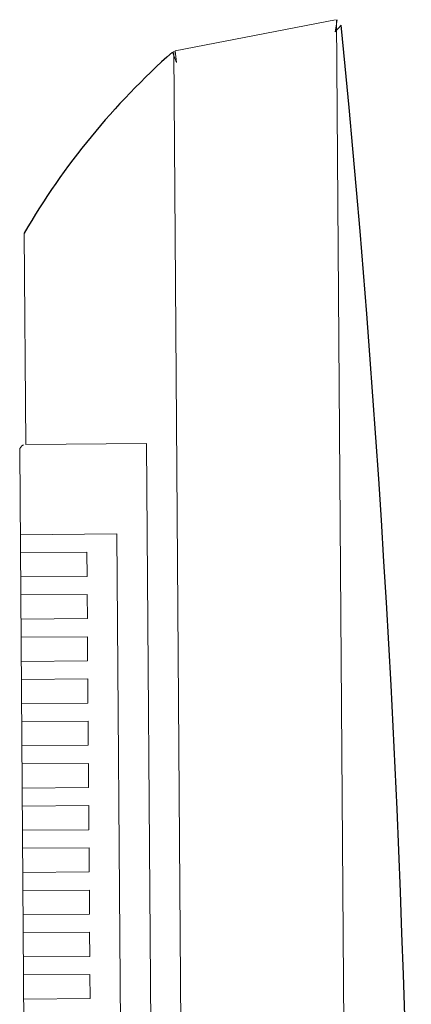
# Model space of a CAD drawing. Header units: feet. Extents: x 8 to 127, y 6 to 90.
# Tile 442 of 538: x 48.1692 to 48.2017, y 59.0604 to 59.142. Entities that reach past the tile are written whole.
import ezdxf

# ---------------------------------------------------------------- set-up
doc = ezdxf.new("R2010")
doc.units = ezdxf.units.FT
doc.header["$MEASUREMENT"] = 0
doc.layers.add('MOBILIÁRIO2', color=250, linetype='Continuous')

msp = doc.modelspace()

# ---------------------------------------------------------------- linework, layer by layer
at = {"layer": 'MOBILIÁRIO2', "lineweight": 5}
for p, q in [((48.18211602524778, 59.13944668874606), (48.1954005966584, 59.14200862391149)), ((48.18211602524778, 59.13944668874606), (48.1954005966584, 59.14200862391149)), ((48.19552575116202, 59.14201674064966), (48.19537012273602, 59.14100955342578)), ((48.19552575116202, 59.14201674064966), (48.19537012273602, 59.14100955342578)), ((48.19537012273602, 59.14100955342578), (48.19586626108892, 59.14157157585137)), ((48.19537012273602, 59.14100955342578), (48.19586626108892, 59.14157157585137)), ((48.19715305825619, 58.91453331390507), (48.19546269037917, 59.14201660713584)), ((48.19715305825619, 58.91453331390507), (48.19546269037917, 59.14201660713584)), ((48.18187861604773, 59.13932952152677), (48.18221070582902, 59.13845573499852)), ((48.18187861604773, 59.13932952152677), (48.18221070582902, 59.13845573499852)), ((48.18363482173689, 58.91694744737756), (48.18198168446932, 59.13940020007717)), ((48.18363482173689, 58.91694744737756), (48.18198168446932, 59.13940020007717)), ((48.18221070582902, 59.13845573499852), (48.18211602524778, 59.13944668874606)), ((48.18221070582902, 59.13845573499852), (48.18211602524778, 59.13944668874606)), ((48.16972250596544, 59.10681456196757), (48.16959288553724, 59.12432865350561)), ((48.16972250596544, 59.10681456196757), (48.16959288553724, 59.12432865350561)), ((48.16972250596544, 59.10681456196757), (48.17972223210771, 59.10688856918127)), ((48.16972250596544, 59.10681456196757), (48.17972223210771, 59.10688856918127)), ((48.17972223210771, 59.10688856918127), (48.18089441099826, 58.94942207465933)), ((48.17972223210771, 59.10688856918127), (48.18089441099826, 58.94942207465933)), ((48.17039099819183, 58.94984435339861), (48.16922621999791, 59.10631087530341)), ((48.17039099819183, 58.94984435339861), (48.16922621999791, 59.10631087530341)), ((48.17727769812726, 59.09938484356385), (48.16927791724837, 59.09932563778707)), ((48.17727769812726, 59.09938484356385), (48.16927791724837, 59.09932563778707)), ((48.17833908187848, 58.95688879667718), (48.17727769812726, 59.09938484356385)), ((48.17833908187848, 58.95688879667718), (48.17727769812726, 59.09938484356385)), ((48.16928901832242, 59.09782567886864), (48.1747888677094, 59.09786638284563)), ((48.16928901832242, 59.09782567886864), (48.1747888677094, 59.09786638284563)), ((48.1747888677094, 59.09786638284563), (48.17480366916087, 59.09586643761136)), ((48.1747888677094, 59.09786638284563), (48.17480366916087, 59.09586643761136)), ((48.17480366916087, 59.09586643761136), (48.16930381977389, 59.09582573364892)), ((48.17480366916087, 59.09586643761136), (48.16930381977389, 59.09582573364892)), ((48.16931492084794, 59.09432577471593), (48.17481477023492, 59.09436647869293)), ((48.16931492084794, 59.09432577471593), (48.17481477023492, 59.09436647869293)), ((48.17481477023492, 59.09436647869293), (48.17482957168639, 59.09236653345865)), ((48.17481477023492, 59.09436647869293), (48.17482957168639, 59.09236653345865)), ((48.17482957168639, 59.09236653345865), (48.16932972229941, 59.09232582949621)), ((48.17482957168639, 59.09236653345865), (48.16932972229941, 59.09232582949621)), ((48.16934082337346, 59.09082587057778), (48.17484067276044, 59.09086657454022)), ((48.16934082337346, 59.09082587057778), (48.17484067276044, 59.09086657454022)), ((48.17484067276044, 59.09086657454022), (48.17485547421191, 59.08886662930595)), ((48.17484067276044, 59.09086657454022), (48.17485547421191, 59.08886662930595)), ((48.17485547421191, 59.08886662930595), (48.16935562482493, 59.08882592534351)), ((48.17485547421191, 59.08886662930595), (48.16935562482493, 59.08882592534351)), ((48.16936672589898, 59.08732596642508), (48.17486657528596, 59.08736667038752)), ((48.16936672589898, 59.08732596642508), (48.17486657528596, 59.08736667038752)), ((48.17486657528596, 59.08736667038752), (48.17488137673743, 59.08536672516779)), ((48.17486657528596, 59.08736667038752), (48.17488137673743, 59.08536672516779)), ((48.17488137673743, 59.08536672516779), (48.16938152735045, 59.0853260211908)), ((48.17488137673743, 59.08536672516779), (48.16938152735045, 59.0853260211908)), ((48.1693926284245, 59.08382606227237), (48.17489247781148, 59.08386676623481)), ((48.1693926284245, 59.08382606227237), (48.17489247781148, 59.08386676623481)), ((48.17489247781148, 59.08386676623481), (48.17490727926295, 59.08186682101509)), ((48.17489247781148, 59.08386676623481), (48.17490727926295, 59.08186682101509)), ((48.17490727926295, 59.08186682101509), (48.16940742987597, 59.0818261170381)), ((48.17490727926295, 59.08186682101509), (48.16940742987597, 59.0818261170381)), ((48.16941853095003, 59.08032615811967), (48.174918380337, 59.08036686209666)), ((48.16941853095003, 59.08032615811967), (48.174918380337, 59.08036686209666)), ((48.174918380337, 59.08036686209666), (48.17493318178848, 59.07836691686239)), ((48.174918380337, 59.08036686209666), (48.17493318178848, 59.07836691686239)), ((48.17493318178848, 59.07836691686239), (48.1694333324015, 59.07832621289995)), ((48.17493318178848, 59.07836691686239), (48.1694333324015, 59.07832621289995)), ((48.16944443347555, 59.07682625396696), (48.17494428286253, 59.07686695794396)), ((48.16944443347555, 59.07682625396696), (48.17494428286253, 59.07686695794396)), ((48.17494428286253, 59.07686695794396), (48.174959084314, 59.07486701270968)), ((48.17494428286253, 59.07686695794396), (48.174959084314, 59.07486701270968)), ((48.174959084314, 59.07486701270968), (48.16945923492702, 59.07482630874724)), ((48.174959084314, 59.07486701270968), (48.16945923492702, 59.07482630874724)), ((48.16947033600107, 59.07332634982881), (48.17497018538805, 59.07336705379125)), ((48.16947033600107, 59.07332634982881), (48.17497018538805, 59.07336705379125)), ((48.17497018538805, 59.07336705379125), (48.17498498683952, 59.07136710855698)), ((48.17497018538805, 59.07336705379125), (48.17498498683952, 59.07136710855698)), ((48.17498498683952, 59.07136710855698), (48.16948513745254, 59.07132640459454)), ((48.17498498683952, 59.07136710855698), (48.16948513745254, 59.07132640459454)), ((48.16949623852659, 59.06982644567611), (48.17499608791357, 59.06986714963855)), ((48.16949623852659, 59.06982644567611), (48.17499608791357, 59.06986714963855)), ((48.17499608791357, 59.06986714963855), (48.17501088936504, 59.06786720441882)), ((48.17499608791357, 59.06986714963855), (48.17501088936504, 59.06786720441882)), ((48.17501088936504, 59.06786720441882), (48.16951103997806, 59.06782650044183)), ((48.17501088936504, 59.06786720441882), (48.16951103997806, 59.06782650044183)), ((48.16952214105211, 59.0663265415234), (48.17502199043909, 59.06636724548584)), ((48.16952214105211, 59.0663265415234), (48.17502199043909, 59.06636724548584)), ((48.17502199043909, 59.06636724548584), (48.17503679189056, 59.06436730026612)), ((48.17502199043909, 59.06636724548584), (48.17503679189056, 59.06436730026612)), ((48.17503679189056, 59.06436730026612), (48.16953694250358, 59.06432659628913)), ((48.17503679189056, 59.06436730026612), (48.16953694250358, 59.06432659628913)), ((48.16954804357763, 59.0628266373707), (48.17504789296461, 59.06286734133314)), ((48.16954804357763, 59.0628266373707), (48.17504789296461, 59.06286734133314)), ((48.17504789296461, 59.06286734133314), (48.17506269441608, 59.06086739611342)), ((48.17504789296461, 59.06286734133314), (48.17506269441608, 59.06086739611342)), ((48.17506269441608, 59.06086739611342), (48.16956284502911, 59.06082669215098)), ((48.17506269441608, 59.06086739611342), (48.16956284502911, 59.06082669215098))]:
    msp.add_line(p, q, dxfattribs=at)
at = {"layer": 'MOBILIÁRIO2'}
for centre, radius, start, end in [((48.19537012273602, 59.14150955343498), 0.0004999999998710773, 0, 0), ((48.19537012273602, 59.14150955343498), 0.0004999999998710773, 0, 0), ((46.98682067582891, 59.02299933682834), 1.214845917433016, 355.2487741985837, 5.601139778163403), ((46.98682067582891, 59.02299933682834), 1.214845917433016, 355.2487741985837, 5.601139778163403), ((48.2227566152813, 59.09331893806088), 0.06154660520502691, 131.619416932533, 149.7455408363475), ((48.2227566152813, 59.09331893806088), 0.06154660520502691, 131.619416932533, 149.7455408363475), ((48.18221070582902, 59.13895573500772), 0.0004999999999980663, 0, 0), ((48.18221070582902, 59.13895573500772), 0.0004999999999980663, 0, 0)]:
    msp.add_arc(centre, radius, start, end, dxfattribs=at)
at = {"layer": 'MOBILIÁRIO2', "lineweight": 5}
msp.add_arc((48.16972620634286, 59.10631457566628), 0.0005, 113.0438989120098, 180.4240340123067, dxfattribs=at)
msp.add_arc((48.16972620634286, 59.10631457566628), 0.0005, 113.0438989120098, 180.4240340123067, dxfattribs=at)

doc.saveas('drawing.dxf')
